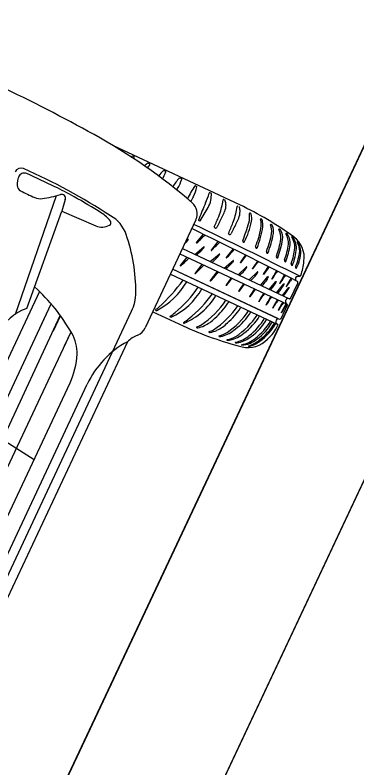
# Model space of a CAD drawing. Extents: x 14104283 to 14128447, y 8633203 to 8671666.
# Drawn here: x 14117400.57 to 14117408.57, y 8667166.24 to 8667183.89 of the extents above; entities that cross this region are included whole.
import ezdxf

# ---------------------------------------------------------------- set-up
doc = ezdxf.new("R2010")
doc.units = 0
for name, color, linetype in [('Cell', 7, 'Continuous'), ('Default', 7, 'Continuous'), ('TC_SubstrataExistingPavement', 7, 'Continuous'), ('Terrain', 7, 'Continuous')]:
    doc.layers.add(name, color=color, linetype=linetype)

msp = doc.modelspace()

# ---------------------------------------------------------------- linework, layer by layer
at = {"layer": 'Cell'}
for p, q in [((14117405.832, 8667179.441), (14117402.86, 8667180.833)), ((14117403.326, 8667180.588), (14117403.354, 8667180.574)), ((14117403.359, 8667180.563), (14117403.359, 8667180.563)), ((14117403.687, 8667180.419), (14117403.722, 8667180.402)), ((14117404.056, 8667180.246), (14117404.091, 8667180.229)), ((14117404.43, 8667180.075), (14117404.466, 8667180.059)), ((14117404.793, 8667179.89), (14117404.821, 8667179.876)), ((14117405.158, 8667179.714), (14117405.133, 8667179.727)), ((14117400.575, 8667176.883), (14117401.536, 8667179.658)), ((14117401.743, 8667179.566), (14117401.663, 8667179.296)), ((14117405.431, 8667179.508), (14117405.439, 8667179.558)), ((14117404.906, 8667179.067), (14117405.088, 8667179.377)), ((14117405.761, 8667179.353), (14117405.768, 8667179.404)), ((14117406.082, 8667179.245), (14117406.07, 8667179.251)), ((14117404.803, 8667179.095), (14117403.613, 8667176.556)), ((14117404.871, 8667179.077), (14117404.891, 8667179.069)), ((14117404.891, 8667179.069), (14117404.9, 8667179.065)), ((14117405.357, 8667179.033), (14117405.299, 8667178.927)), ((14117406.342, 8667179.105), (14117406.33, 8667179.111)), ((14117406.578, 8667178.976), (14117406.566, 8667178.982)), ((14117405.234, 8667178.927), (14117405.234, 8667178.927)), ((14117405.276, 8667178.9), (14117405.276, 8667178.9)), ((14117405.687, 8667178.879), (14117405.629, 8667178.772)), ((14117406.77, 8667178.869), (14117406.758, 8667178.875)), ((14117404.566, 8667178.59), (14117404.616, 8667178.631)), ((14117404.971, 8667178.755), (14117404.814, 8667178.564)), ((14117405.564, 8667178.773), (14117405.564, 8667178.773)), ((14117405.606, 8667178.745), (14117405.606, 8667178.745)), ((14117406.925, 8667178.775), (14117406.925, 8667178.775)), ((14117404.777, 8667178.281), (14117404.987, 8667178.457)), ((14117405.319, 8667178.586), (14117405.16, 8667178.383)), ((14117404.427, 8667178.292), (14117406.937, 8667177.117)), ((14117404.485, 8667178.417), (14117406.996, 8667177.241)), ((14117405.138, 8667178.111), (14117405.349, 8667178.288)), ((14117405.673, 8667178.411), (14117405.514, 8667178.208)), ((14117405.963, 8667178.267), (14117405.858, 8667178.114)), ((14117404.594, 8667178.214), (14117404.437, 8667178.022)), ((14117405.466, 8667177.958), (14117405.676, 8667178.134)), ((14117405.857, 8667178.087), (14117405.966, 8667178.23)), ((14117406.14, 8667177.945), (14117406.248, 8667178.088)), ((14117406.246, 8667178.125), (14117406.141, 8667177.972)), ((14117404.942, 8667178.044), (14117404.783, 8667177.842)), ((14117405.795, 8667177.804), (14117405.987, 8667177.991)), ((14117406.395, 8667177.813), (14117406.5, 8667177.961)), ((14117406.497, 8667177.998), (14117406.396, 8667177.84)), ((14117404.205, 8667177.82), (14117406.722, 8667176.64)), ((14117405.296, 8667177.87), (14117405.137, 8667177.667)), ((14117405.628, 8667177.73), (14117405.523, 8667177.577)), ((14117406.053, 8667177.683), (14117406.245, 8667177.87)), ((14117406.323, 8667177.557), (14117406.49, 8667177.761)), ((14117406.7, 8667177.894), (14117406.7, 8667177.894)), ((14117406.889, 8667177.797), (14117406.889, 8667177.797)), ((14117407.181, 8667177.765), (14117407.235, 8667177.77)), ((14117405.522, 8667177.55), (14117405.631, 8667177.692)), ((14117405.92, 8667177.593), (14117405.815, 8667177.441)), ((14117406.523, 8667177.463), (14117406.673, 8667177.646)), ((14117406.693, 8667177.383), (14117406.86, 8667177.588)), ((14117407.019, 8667177.248), (14117407.188, 8667177.61)), ((14117407.033, 8667177.723), (14117407.033, 8667177.723)), ((14117406.175, 8667177.474), (14117406.074, 8667177.317)), ((14117406.831, 8667177.318), (14117406.977, 8667177.506)), ((14117406.566, 8667177.29), (14117406.566, 8667177.29)), ((14117406.715, 8667177.221), (14117406.715, 8667177.221)), ((14117406.725, 8667177.368), (14117406.725, 8667177.368)), ((14117406.949, 8667177.246), (14117406.949, 8667177.246)), ((14117401.187, 8667176.637), (14117401.413, 8667177.119)), ((14117406.8, 8667176.78), (14117406.947, 8667177.095)), ((14117406.914, 8667177.127), (14117406.806, 8667176.923)), ((14117406.839, 8667177.163), (14117406.839, 8667177.163)), ((14117406.904, 8667177.149), (14117406.904, 8667177.149)), ((14117403.792, 8667176.938), (14117404.503, 8667176.605)), ((14117403.867, 8667176.969), (14117403.867, 8667176.969)), ((14117403.884, 8667176.968), (14117403.884, 8667176.968)), ((14117406.091, 8667176.936), (14117406.091, 8667176.936)), ((14117401.466, 8667176.488), (14117401.632, 8667176.842)), ((14117404.206, 8667176.811), (14117404.206, 8667176.811)), ((14117404.222, 8667176.81), (14117404.222, 8667176.81)), ((14117404.51, 8667176.669), (14117404.51, 8667176.669)), ((14117404.518, 8667176.685), (14117404.518, 8667176.685)), ((14117404.526, 8667176.667), (14117404.526, 8667176.667)), ((14117406.296, 8667176.84), (14117406.296, 8667176.84)), ((14117406.46, 8667176.763), (14117406.46, 8667176.763)), ((14117406.593, 8667176.701), (14117406.593, 8667176.701)), ((14117406.72, 8667176.778), (14117406.72, 8667176.778)), ((14117406.676, 8667176.662), (14117406.676, 8667176.662)), ((14117406.722, 8667176.64), (14117406.722, 8667176.64)), ((14117401.726, 8667176.138), (14117401.879, 8667176.465)), ((14117405.424, 8667176.365), (14117405.424, 8667176.365)), ((14117403.197, 8667176.232), (14117399.827, 8667169.038)), ((14117405.612, 8667176.276), (14117405.612, 8667176.276)), ((14117405.808, 8667176.218), (14117405.808, 8667176.218)), ((14117399.301, 8667174.551), (14117401.014, 8667173.476))]:
    msp.add_line(p, q, dxfattribs=at)
for points in [[(14117400.844, 8667177.012), (14117401.663, 8667179.296), (14117402.458, 8667178.951)], [(14117407.055, 8667178.695), (14117407.055, 8667178.695), (14117407.055, 8667178.695)], [(14117407.182, 8667178.574), (14117407.182, 8667178.574), (14117407.182, 8667178.574)], [(14117404.259, 8667177.934), (14117406.72, 8667176.778), (14117404.258, 8667177.931)], [(14117405.814, 8667177.413), (14117405.943, 8667177.582), (14117405.943, 8667177.582)], [(14117401.142, 8667177.41), (14117397.689, 8667170.04), (14117394.236, 8667162.67)], [(14117406.073, 8667177.289), (14117406.195, 8667177.464), (14117406.195, 8667177.464)], [(14117406.904, 8667177.197), (14117406.909, 8667177.206), (14117406.913, 8667177.215)], [(14117394.629, 8667162.647), (14117398.033, 8667169.878), (14117401.411, 8667177.122)], [(14117394.979, 8667162.656), (14117398.326, 8667169.741), (14117401.627, 8667176.848)], [(14117395.968, 8667161.309), (14117399.632, 8667169.13), (14117403.296, 8667176.95)], [(14117395.435, 8667162.708), (14117398.652, 8667169.588), (14117401.88, 8667176.464)], [(14117405.881, 8667176.153), (14117405.881, 8667176.153), (14117405.881, 8667176.153)], [(14117406.04, 8667176.123), (14117406.04, 8667176.123), (14117406.04, 8667176.123)], [(14117396.336, 8667163.491), (14117399.095, 8667169.381), (14117401.854, 8667175.271)], [(14117396.621, 8667163.202), (14117399.44, 8667169.219), (14117402.259, 8667175.237)]]:
    msp.add_lwpolyline(points, dxfattribs=at)
for centre, radius, start, end in [((14117382.685, 8667145.511), 40.683, 60.9882, 64.4912), ((14117395.646, 8667168.896), 13.948, 49.4252, 60.9589), ((14117404.017, 8667179.614), 1.201, 125.8703, 127.61), ((14117403.32, 8667180.579), 0.0109, 60.2001, 127.3708), ((14117398.501, 8667184.114), 6.017, 323.467, 323.8333), ((14117403.35, 8667180.566), 0.00943, 342.7714, 63.925), ((14117404.395, 8667179.465), 1.195, 126.9822, 131.8414), ((14117349.412, 8667216.017), 64.957, 326.64663, 326.73787), ((14117403.681, 8667180.413), 0.00792, 44.569, 133.7436), ((14117403.718, 8667180.393), 0.00943, 342.7714, 63.925), ((14117400.705, 8667180.152), 0.153, 66.2243, 153.9538), ((14117395.118, 8667167.47), 14.011, 56.7372, 66.2243), ((14117404.808, 8667179.448), 1.104, 133.7436, 142.7289), ((14117403.269, 8667180.474), 0.865, 330.502, 342.7714), ((14117404.05, 8667180.241), 0.00792, 44.569, 133.7436), ((14117404.087, 8667180.22), 0.00943, 342.7714, 63.925), ((14117401.188, 8667179.905), 0.572, 159.7761, 180.6014), ((14117400.772, 8667180.058), 0.129, 112.8548, 159.7761), ((14117400.781, 8667180.037), 0.152, 65.6511, 112.8548), ((14117389.2, 8667154.447), 28.241, 64.1766, 65.6511), ((14117405.214, 8667179.308), 1.104, 136.033, 149.6813), ((14117403.635, 8667180.271), 0.865, 328.7532, 345.0607), ((14117404.424, 8667180.069), 0.00792, 46.8584, 136.033), ((14117404.462, 8667180.05), 0.00943, 345.0607, 66.2143), ((14117400.759, 8667179.9), 0.143, 180.6014, 242.1863), ((14117397.856, 8667172.334), 8.369, 60.7164, 64.1766), ((14117406.423, 8667178.732), 2.007, 144.9385, 154.8732), ((14117403.978, 8667180.034), 0.865, 332.503, 348.8105), ((14117404.789, 8667179.88), 0.0104, 69.1635, 150.2031), ((14117404.818, 8667179.868), 0.00943, 348.8105, 69.9641), ((14117402.749, 8667183.672), 4.408, 242.1863, 247.0298), ((14117400.812, 8667182.349), 2.787, 278.1396, 287.0323), ((14117401.655, 8667179.596), 0.0928, 340.9419, 107.0323), ((14117400.736, 8667182.03), 4.256, 328.2467, 328.7532), ((14117403.39, 8667180.223), 1.796, 335.8007, 343.588), ((14117405.128, 8667179.712), 0.0154, 72.9333, 166.8083), ((14117404.488, 8667179.681), 0.678, 349.1033, 2.0771), ((14117405.153, 8667179.702), 0.0133, 12.8001, 64.3436), ((14117401.159, 8667179.922), 0.335, 247.0298, 278.1396), ((14117394.572, 8667166.477), 15.084, 57.8703, 60.7164), ((14117400.97, 8667181.599), 4.256, 330.7455, 332.503), ((14117404.61, 8667179.657), 0.553, 329.6284, 349.1033), ((14117404.102, 8667179.704), 1.343, 344.3248, 351.579), ((14117405.453, 8667179.552), 0.0161, 84.5401, 156.3368), ((14117405.455, 8667179.525), 0.0388, 18.2382, 56.8739), ((14117405.203, 8667179.442), 0.304, 359.7399, 18.2382), ((14117404.501, 8667179.237), 0.333, 334.8976, 49.4252), ((14117410.531, 8667177.014), 6.032, 155.8007, 159.5108), ((14117403.637, 8667179.835), 1.827, 338.7471, 344.3248), ((14117405.094, 8667179.442), 0.414, 337.8538, 359.7399), ((14117404.432, 8667179.55), 1.343, 344.3248, 351.579), ((14117405.783, 8667179.397), 0.0161, 84.5401, 156.3368), ((14117405.785, 8667179.37), 0.0388, 18.2382, 56.8739), ((14117405.533, 8667179.287), 0.304, 359.7399, 18.2382), ((14117402.442, 8667172.283), 7.92, 54.0355, 64.6567), ((14117402.192, 8667178.611), 0.756, 36.4134, 57.8703), ((14117402.428, 8667178.497), 0.784, 18.8432, 61.4224), ((14117401.744, 8667180.571), 3.858, 334.781, 338.7471), ((14117403.113, 8667180.248), 2.551, 331.5628, 337.8538), ((14117403.967, 8667179.68), 1.827, 338.7471, 344.3248), ((14117405.423, 8667179.288), 0.414, 337.8538, 359.7399), ((14117405.558, 8667179.162), 0.504, 344.0623, 8.9181), ((14117406.066, 8667179.242), 0.00986, 62.0964, 188.9181), ((14117406.067, 8667179.216), 0.0323, 14.9702, 61.3931), ((14117405.726, 8667179.125), 0.384, 349.7143, 14.9702), ((14117402.604, 8667179.287), 0.366, 246.5253, 298.6454), ((14117402.749, 8667179.022), 0.0638, 298.6454, 36.4134), ((14117327.125, 8667017.087), 179.546, 63.5008, 64.38327), ((14117406.832, 8667178.396), 2.084, 159.5108, 160.636), ((14117404.873, 8667179.085), 0.00755, 160.636, 254.3401), ((14117404.902, 8667179.069), 0.00438, 245.7112, 324.9053), ((14117402.074, 8667180.417), 3.858, 334.781, 338.7471), ((14117403.443, 8667180.094), 2.551, 331.5628, 337.8538), ((14117401.575, 8667180.3), 4.646, 338.6734, 344.0623), ((14117404.476, 8667179.352), 1.655, 331.7943, 349.7143), ((14117406.326, 8667179.103), 0.00986, 62.0964, 188.9181), ((14117405.865, 8667178.98), 0.468, 349.2297, 15.0273), ((14117406.301, 8667179.06), 0.0612, 17.5146, 47.6291), ((14117405.75, 8667178.95), 0.623, 358.2659, 11.8752), ((14117406.562, 8667178.974), 0.00986, 62.0964, 188.9181), ((14117406.152, 8667178.821), 0.428, 353.6965, 20.6732), ((14117406.537, 8667178.931), 0.0612, 17.5146, 47.6291), ((14117353.941, 8667074.392), 116.172, 62.72909, 64.0892), ((14117405.269, 8667178.934), 0.0353, 191.4739, 281.794), ((14117405.197, 8667178.992), 0.122, 310.5533, 327.4204), ((14117404.303, 8667179.248), 2.052, 337.7385, 350.029), ((14117404.139, 8667179.28), 2.261, 337.9062, 351.1216), ((14117406.263, 8667178.815), 0.358, 352.779, 21.996), ((14117406.754, 8667178.866), 0.00986, 62.0964, 188.9181), ((14117406.412, 8667178.671), 0.384, 354.8662, 30.2716), ((14117406.689, 8667178.79), 0.113, 26.6288, 44.1595), ((14117406.495, 8667178.667), 0.342, 353.8231, 30.5479), ((14117399.111, 8667177.365), 4.288, 0.291, 18.8432), ((14117404.16, 8667178.967), 0.579, 315.859, 323.4923), ((14117404.62, 8667178.626), 0.00664, 323.4923, 129.9952), ((14117398.468, 8667185.284), 9.259, 313.6991, 314.9834), ((14117405.598, 8667178.78), 0.0353, 191.4739, 281.794), ((14117405.526, 8667178.838), 0.122, 310.5533, 327.4204), ((14117405.938, 8667178.597), 0.0372, 158.6734, 227.9525), ((14117404.556, 8667179.129), 2.052, 337.7385, 350.029), ((14117404.392, 8667179.162), 2.261, 337.9062, 350.029), ((14117404.753, 8667178.979), 2.07, 339.1723, 350.5003), ((14117404.589, 8667179.01), 2.278, 339.2259, 350.3856), ((14117406.92, 8667178.766), 0.00986, 62.0964, 188.9181), ((14117406.519, 8667178.539), 0.453, 357.4111, 30.0031), ((14117406.855, 8667178.687), 0.112, 19.2527, 51.4411), ((14117406.66, 8667178.541), 0.353, 355.2057, 31.3899), ((14117407.053, 8667178.687), 0.00766, 71.7302, 213.0767), ((14117406.688, 8667178.443), 0.432, 358.2311, 33.859), ((14117406.784, 8667178.438), 0.373, 357.6926, 43.3529), ((14117406.74, 8667178.207), 0.6, 351.6392, 54.0355), ((14117397.931, 8667185.012), 9.259, 315.491, 315.859), ((14117404.819, 8667178.56), 0.00664, 139.563, 306.0658), ((14117404.654, 8667178.798), 0.297, 304.6714, 315.3362), ((14117404.532, 8667178.793), 0.579, 315.859, 323.4923), ((14117404.992, 8667178.452), 0.00664, 323.4923, 129.9952), ((14117398.814, 8667185.112), 9.259, 313.6991, 315.0029), ((14117405.923, 8667178.581), 0.0155, 227.9525, 316.8434), ((14117406.237, 8667178.457), 0.0372, 158.6734, 227.9525), ((14117405.233, 8667178.767), 1.756, 339.5503, 351.8498), ((14117405.074, 8667178.797), 1.958, 339.5763, 351.613), ((14117407.179, 8667178.57), 0.00498, 56.5062, 201.1812), ((14117406.844, 8667178.359), 0.39, 359.7203, 32.3523), ((14117406.89, 8667178.344), 0.371, 1.4431, 38.2675), ((14117398.302, 8667184.838), 9.259, 314.7385, 315.859), ((14117405.165, 8667178.379), 0.00664, 139.563, 306.0658), ((14117404.927, 8667178.646), 0.365, 311.5669, 321.1831), ((14117404.893, 8667178.623), 0.579, 315.859, 323.4923), ((14117405.353, 8667178.283), 0.00664, 323.4923, 129.9952), ((14117402.87, 8667180.677), 3.631, 317.9107, 321.1465), ((14117405.801, 8667178.357), 0.208, 322.3665, 331.2866), ((14117406.222, 8667178.44), 0.0155, 227.9525, 316.8434), ((14117406.49, 8667178.338), 0.0372, 158.6734, 227.9525), ((14117406.475, 8667178.322), 0.0155, 227.9525, 316.8434), ((14117405.857, 8667178.536), 1.266, 338.3591, 355.1525), ((14117405.875, 8667178.51), 1.285, 337.9955, 356.1216), ((14117406.14, 8667178.458), 1.099, 335.3558, 354.7682), ((14117406.263, 8667178.399), 1, 334.1671, 357.4171), ((14117398.091, 8667184.742), 9.259, 313.6991, 314.9834), ((14117398.664, 8667184.668), 9.259, 314.7385, 315.859), ((14117405.519, 8667178.204), 0.00664, 139.563, 306.0658), ((14117405.281, 8667178.472), 0.365, 311.5669, 321.1831), ((14117405.22, 8667178.47), 0.579, 315.859, 323.4923), ((14117405.68, 8667178.129), 0.00664, 323.4923, 129.9952), ((14117405.852, 8667178.091), 0.00625, 150.2193, 322.0137), ((14117406.361, 8667177.824), 0.581, 150.0068, 152.2845), ((14117406.084, 8667178.215), 0.208, 322.3665, 331.2866), ((14117406.723, 8667178.229), 0.0372, 158.6734, 227.9525), ((14117406.708, 8667178.213), 0.0155, 227.9525, 316.8434), ((14117406.913, 8667178.14), 0.0372, 158.6734, 227.9525), ((14117406.898, 8667178.124), 0.0155, 227.9525, 316.8434), ((14117405.707, 8667178.309), 1.638, 341.5181, 353.3784), ((14117404.442, 8667178.018), 0.00664, 139.563, 306.0658), ((14117404.277, 8667178.257), 0.297, 304.6714, 315.3362), ((14117398.437, 8667184.57), 9.259, 313.6991, 315.0029), ((14117398.991, 8667184.515), 9.259, 314.7385, 315.859), ((14117405.668, 8667178.151), 0.37, 315.6489, 332.852), ((14117405.992, 8667177.986), 0.00664, 323.4923, 129.9952), ((14117406.135, 8667177.949), 0.00625, 150.2193, 322.0137), ((14117406.643, 8667177.682), 0.581, 150.0068, 152.2845), ((14117406.335, 8667178.087), 0.208, 322.3665, 331.2866), ((14117407.069, 8667178.056), 0.0372, 158.6734, 227.9525), ((14117407.054, 8667178.04), 0.0155, 227.9525, 316.8434), ((14117407.174, 8667177.986), 0.0372, 158.6734, 223.1957), ((14117407.154, 8667177.968), 0.0101, 227.9872, 331.0356), ((14117402.058, 8667179.155), 2.529, 328.0604, 328.1255), ((14117404.788, 8667177.837), 0.00664, 139.563, 306.0658), ((14117404.55, 8667178.105), 0.365, 311.5669, 321.1831), ((14117402.493, 8667180.136), 3.631, 317.9107, 321.1465), ((14117399.311, 8667184.365), 9.259, 314.7385, 315.6499), ((14117399.569, 8667184.244), 9.259, 314.7385, 315.6499), ((14117405.926, 8667178.03), 0.37, 315.6489, 332.852), ((14117406.25, 8667177.865), 0.00664, 323.4923, 129.9952), ((14117406.39, 8667177.817), 0.00625, 150.2193, 322.0137), ((14117406.898, 8667177.55), 0.581, 150.0068, 152.2845), ((14117406.155, 8667177.885), 0.37, 321.9591, 339.1623), ((14117406.495, 8667177.756), 0.00664, 329.8026, 136.3054), ((14117409.009, 8667176.436), 2.74, 148.9545, 152.4228), ((14117395.967, 8667184.651), 12.694, 326.7971, 327.5393), ((14117406.764, 8667177.799), 0.115, 123.9099, 153.9266), ((14117406.824, 8667177.728), 0.183, 123.0553, 143.0435), ((14117409.197, 8667176.339), 2.74, 148.9545, 152.4228), ((14117396.155, 8667184.555), 12.694, 326.7971, 327.5393), ((14117406.953, 8667177.702), 0.115, 123.9099, 153.9266), ((14117407.012, 8667177.632), 0.183, 123.0553, 143.0435), ((14117407.255, 8667177.702), 0.119, 166.5501, 183.6958), ((14117407.184, 8667177.719), 0.0459, 94.8953, 166.5501), ((14117407.233, 8667177.799), 0.0296, 274.8953, 340.8834), ((14117403.104, 8667178.492), 1.712, 297.114, 330.15), ((14117401.385, 8667179.89), 3.821, 311.8364, 324.6649), ((14117405.142, 8667177.663), 0.00664, 139.563, 306.0658), ((14117404.904, 8667177.93), 0.365, 311.5669, 321.1831), ((14117405.517, 8667177.554), 0.00625, 150.2193, 322.0137), ((14117406.026, 8667177.287), 0.581, 150.0068, 152.2845), ((14117405.466, 8667177.819), 0.208, 322.3665, 331.2866), ((14117399.154, 8667183.362), 9.259, 321.0488, 321.9601), ((14117406.584, 8667177.703), 0.00474, 155.7192, 330.0321), ((14117406.338, 8667177.77), 0.37, 321.9591, 339.1623), ((14117406.678, 8667177.641), 0.00664, 329.8026, 136.3054), ((14117404.922, 8667178.768), 2.283, 322.1597, 328.6161), ((14117406.773, 8667177.606), 0.00474, 155.7192, 330.0321), ((14117406.865, 8667177.583), 0.00664, 329.8026, 136.3054), ((14117409.349, 8667176.261), 2.74, 148.9545, 152.4228), ((14117396.307, 8667184.476), 12.694, 326.7971, 327.5393), ((14117410.315, 8667175.492), 3.968, 145.7976, 146.6391), ((14117407.701, 8667177.193), 0.83, 141.2966, 145.4885), ((14117407.179, 8667177.697), 0.0426, 183.6958, 220.182), ((14117407.202, 8667177.716), 0.0719, 220.182, 244.5444), ((14117407.158, 8667177.621), 0.0328, 339.6471, 66.4771), ((14117397.948, 8667174.157), 4.558, 29.9593, 47.5299), ((14117402.296, 8667177.418), 1.104, 334.8976, 358.39), ((14117403.575, 8667178.228), 1.56, 294.5501, 331.1335), ((14117402.445, 8667179.162), 2.922, 309.7692, 325.657), ((14117405.809, 8667177.417), 0.00625, 150.2193, 322.0137), ((14117406.318, 8667177.15), 0.581, 150.0068, 152.2845), ((14117406.681, 8667177.132), 0.376, 140.2966, 148.7079), ((14117399.337, 8667183.247), 9.259, 321.2177, 321.9601), ((14117405.304, 8667178.483), 1.948, 322.8548, 329.6885), ((14117406.924, 8667177.528), 0.00474, 155.7192, 330.0321), ((14117406.98, 8667177.501), 0.00566, 339.9329, 128.0546), ((14117403.9, 8667178.139), 1.6, 293.025, 329.1446), ((14117402.783, 8667179.081), 2.961, 308.6333, 324.4161), ((14117403.828, 8667178.309), 2.007, 302.9843, 326.7924), ((14117406.576, 8667177.026), 0.581, 150.0068, 152.2845), ((14117406.068, 8667177.293), 0.00625, 150.2193, 322.0137), ((14117408.707, 8667175.914), 2.74, 148.9545, 152.4228), ((14117395.665, 8667184.13), 12.694, 326.7971, 327.5393), ((14117406.522, 8667177.206), 0.183, 123.7812, 143.0435), ((14117408.876, 8667175.832), 2.74, 148.9545, 152.4228), ((14117395.834, 8667184.047), 12.694, 326.7971, 327.5393), ((14117406.718, 8667177.129), 0.222, 133.2443, 148.5139), ((14117406.682, 8667177.148), 0.162, 125.3677, 147.9188), ((14117409.996, 8667174.99), 3.968, 145.7976, 146.6391), ((14117407.143, 8667176.9), 0.516, 142.7266, 149.5207), ((14117406.954, 8667177.172), 0.0553, 154.0411, 204.6322), ((14117406.964, 8667177.192), 0.0553, 105.163, 155.7541), ((14117406.965, 8667177.171), 0.0765, 66.6073, 102.1647), ((14117407.003, 8667177.259), 0.0192, 246.6073, 324.1991), ((14117403.717, 8667177.259), 0.305, 298.3707, 315.1653), ((14117404.131, 8667178.189), 1.994, 302.8743, 326.1455), ((14117404.106, 8667178.095), 1.738, 311.1416, 326.4537), ((14117404.398, 8667177.985), 1.738, 311.1416, 326.4537), ((14117403.28, 8667178.547), 2.677, 328.164, 329.1869), ((14117403.572, 8667178.437), 2.677, 328.164, 328.67), ((14117406.282, 8667177.181), 0.00474, 155.7192, 330.0321), ((14117406.452, 8667177.098), 0.00474, 155.7192, 330.0321), ((14117409.03, 8667175.759), 2.74, 148.9545, 152.4228), ((14117406.606, 8667177.026), 0.00474, 155.7192, 330.0321), ((14117395.988, 8667183.974), 12.694, 326.7971, 327.5393), ((14117409.156, 8667175.7), 2.74, 148.9545, 152.4228), ((14117396.114, 8667183.916), 12.694, 326.7971, 327.5393), ((14117407.629, 8667176.637), 0.949, 146.3509, 149.8538), ((14117337.799, 8667215.957), 79.293, 330.5053, 330.67313), ((14117408.247, 8667176.269), 1.649, 147.5152, 149.6268), ((14117406.972, 8667177.185), 0.0765, 207.6305, 243.1878), ((14117406.928, 8667177.099), 0.0192, 345.5961, 63.1878), ((14117401.186, 8667175.954), 1.112, 107.9442, 154.8976), ((14117403.867, 8667176.981), 0.00986, 118.3707, 220.2769), ((14117403.884, 8667176.996), 0.032, 220.2769, 238.1337), ((14117403.876, 8667176.991), 0.0246, 247.6414, 288.6214), ((14117403.95, 8667177.298), 0.527, 298.3336, 313.6839), ((14117404.544, 8667177.934), 1.783, 303.6952, 326.9276), ((14117404.904, 8667177.646), 1.384, 306.1786, 329.1024), ((14117404.748, 8667177.838), 1.783, 303.6952, 326.9276), ((14117406.731, 8667176.967), 0.00474, 155.7192, 330.0321), ((14117406.811, 8667176.92), 0.00559, 150.7039, 333.528), ((14117404.205, 8667176.825), 0.00986, 118.3336, 225.8327), ((14117404.238, 8667176.859), 0.0571, 225.8327, 235.7589), ((14117404.216, 8667176.824), 0.0163, 232.5071, 293.9257), ((14117404.526, 8667176.671), 0.0163, 119.2659, 184.8484), ((14117404.519, 8667176.682), 0.0163, 232.5071, 293.9257), ((14117403.807, 8667177.782), 1.307, 302.921, 309.0965), ((14117404.644, 8667177.374), 0.843, 295.1227, 315.8302), ((14117404.937, 8667177.264), 0.843, 295.1227, 315.8302), ((14117405.108, 8667177.551), 1.384, 306.1786, 329.1024), ((14117405.04, 8667177.63), 1.611, 308.957, 328.3952), ((14117405.362, 8667177.378), 1.259, 305.5995, 330.7626), ((14117405.214, 8667177.549), 1.576, 308.3403, 328.2514), ((14117405.495, 8667177.316), 1.259, 305.5995, 330.7626), ((14117405.474, 8667177.349), 1.351, 307.0616, 330.1565), ((14117406.766, 8667176.695), 0.0949, 119.4085, 188.6366), ((14117406.779, 8667176.762), 0.134, 217.2636, 244.8797), ((14117407.014, 8667177.702), 0.97, 252.3483, 254.9918), ((14117406.771, 8667176.797), 0.0328, 254.6176, 330.1481), ((14117403.311, 8667176.697), 0.333, 292.66, 334.8976), ((14117407.833, 8667183.791), 7.92, 245.1384, 255.7597), ((14117404.823, 8667176.573), 0.00765, 102.4135, 244.3626), ((14117404.838, 8667176.602), 0.0405, 244.3626, 278.827), ((14117404.767, 8667176.831), 0.257, 282.4135, 306.7896), ((14117404.754, 8667177.14), 0.585, 278.827, 295.1227), ((14117405.059, 8667176.721), 0.257, 282.4135, 306.7896), ((14117405.047, 8667177.03), 0.585, 278.827, 295.1227), ((14117405.243, 8667177.04), 0.7, 285.0462, 313.1102), ((14117405.514, 8667177.34), 1.346, 305.6096, 329.7498), ((14117405.818, 8667177.05), 1.004, 311.237, 334.6917), ((14117406.71, 8667176.628), 0.0171, 334.8081, 44.2763), ((14117401.108, 8667175.978), 0.911, 357.5677, 29.9593), ((14117403.754, 8667175.638), 0.814, 112.66, 133.1281), ((14117405.116, 8667176.462), 0.00765, 102.4135, 244.3626), ((14117405.13, 8667176.492), 0.0405, 244.3626, 278.827), ((14117405.35, 8667176.365), 0.00765, 102.4135, 244.3626), ((14117405.364, 8667176.636), 0.278, 266.4292, 282.6715), ((14117405.271, 8667176.818), 0.452, 279.7731, 305.4471), ((14117405.471, 8667176.794), 0.514, 277.2049, 301.2793), ((14117405.44, 8667177.004), 0.749, 283.2322, 310.3566), ((14117405.637, 8667176.843), 0.624, 278.6606, 311.7858), ((14117405.695, 8667176.823), 0.616, 280.5749, 310.5012), ((14117404.243, 8667174.308), 2.191, 118.5214, 154.8976), ((14117405.537, 8667176.276), 0.00765, 102.4135, 244.3626), ((14117405.551, 8667176.547), 0.278, 266.4292, 282.6715), ((14117405.733, 8667176.218), 0.00765, 102.4135, 244.3626), ((14117405.747, 8667176.488), 0.278, 266.4292, 282.6715), ((14117405.88, 8667176.159), 0.00572, 106.7329, 272.9161), ((14117405.768, 8667176.802), 0.647, 279.8235, 310.8393), ((14117405.845, 8667176.744), 0.592, 273.4697, 310.2515), ((14117406.032, 8667176.696), 0.6, 255.7597, 318.156), ((14117405.801, 8667176.867), 0.77, 287.9582, 309.2495), ((14117405.909, 8667176.731), 0.622, 282.1991, 308.6928), ((14117406.04, 8667176.129), 0.00572, 106.7329, 272.9161), ((14117400.268, 8667176.014), 1.752, 334.8976, 357.5677)]:
    msp.add_arc(centre, radius, start, end, dxfattribs=at)
at = {"layer": 'Default'}
msp.add_lwpolyline([(14117395.447, 8667144.692), (14117457.062, 8667275.849), (14117469.891, 8667303.158), (14117466.903, 8667304.635), (14117454.074, 8667277.326), (14117392.459, 8667146.169)], close=True, dxfattribs=at)
at = {"layer": 'TC_SubstrataExistingPavement'}
msp.add_line((14117384.628, 8667121.661), (14117457.062, 8667275.849), dxfattribs=at)
at = {"layer": 'Terrain'}
msp.add_line((14117381.64, 8667123.139), (14117454.074, 8667277.326), dxfattribs=at)

doc.saveas('drawing.dxf')
